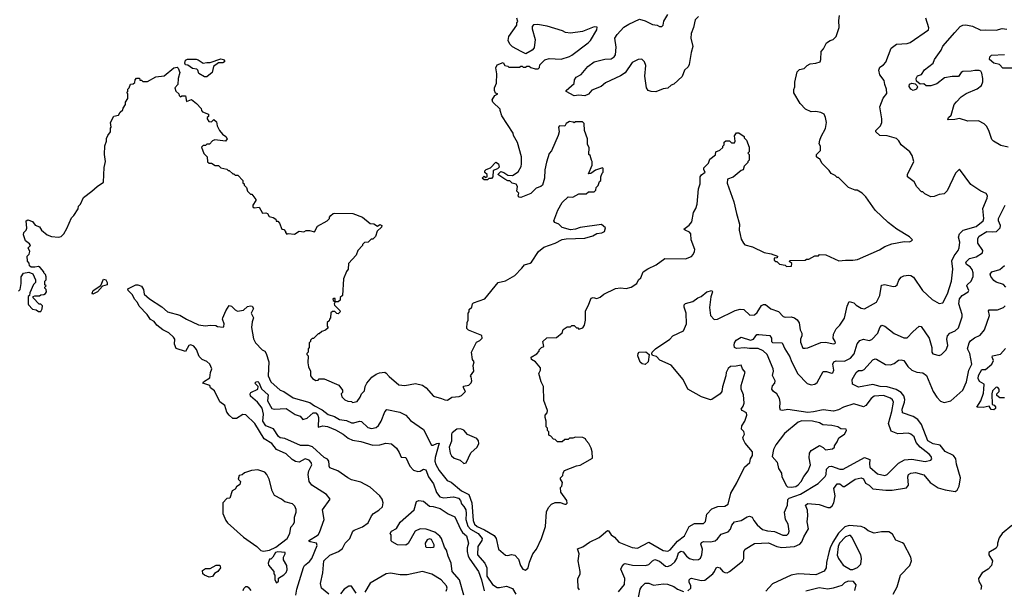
# Model space of a CAD drawing. Extents: x 2210602 to 2357277, y 510288 to 673808.
# Tile 440 of 464: x 2315397 to 2323704, y 657295 to 662101. Entities that reach past the tile are written whole.
import ezdxf

# ---------------------------------------------------------------- set-up
doc = ezdxf.new("R2010")
doc.units = 0

msp = doc.modelspace()

# ---------------------------------------------------------------- linework, layer by layer
at = {"layer": '0CON05XD'}
for points in [[(2318000.5, 658769.5), (2318051.8, 658751.8), (2318095, 658727.5), (2318155, 658718.9), (2318195, 658700), (2318215, 658698.6), (2318265, 658713.1), (2318282.1, 658712.1), (2318335, 658659.2), (2318365, 658650.8), (2318405, 658660), (2318423, 658677), (2318446, 658715), (2318476.4, 658793.6), (2318495, 658812.5), (2318605, 658789.2), (2318655, 658764), (2318695, 658720), (2318805, 658643.3), (2318872.5, 658512.5), (2318885, 658510.6), (2318915, 658525.5), (2318936.8, 658526.8), (2318902.5, 658407.5), (2318900.2, 658375), (2318907.7, 658347.7), (2318935, 658296.9), (2319002.5, 658212.5), (2319037.9, 658197.9), (2319125, 658125.6), (2319185, 658095.6), (2319211.8, 658025), (2319223.3, 657875), (2319233.2, 657845), (2319257.8, 657825), (2319318.1, 657798.1), (2319399.6, 657749.6), (2319415.7, 657725), (2319437.5, 657635), (2319495, 657582.5), (2319515, 657580), (2319545, 657590), (2319575, 657582.5), (2319605, 657550), (2319623.3, 657495), (2319642.5, 657465), (2319665, 657457.5), (2319687.5, 657475), (2319697.5, 657525), (2319726.7, 657595), (2319757.5, 657635), (2319798.8, 657725), (2319832, 657825), (2319841.7, 657948.3), (2319857.5, 657985), (2319885, 658012.5), (2319915, 658027.5), (2319956.4, 658026.4), (2319995, 658012.5), (2320007, 658013), (2320017, 658023), (2320012.5, 658045), (2319962.5, 658115), (2319960, 658155), (2319970, 658165), (2319977.5, 658195), (2319960, 658225), (2319960, 658235), (2319980, 658255), (2319983, 658277), (2319993.6, 658296.4), (2320095, 658337.5), (2320125, 658342.5), (2320228.3, 658401.7), (2320227.5, 658455), (2320217.5, 658485), (2320200, 658525), (2320175, 658550), (2320170, 658565), (2320147, 658577), (2320085, 658580), (2320065, 658570), (2320035, 658570), (2320025, 658560), (2319995, 658560), (2319975, 658540), (2319935, 658540), (2319915, 658560), (2319901.7, 658561.7), (2319878.3, 658588.3), (2319860, 658595), (2319860, 658625), (2319850, 658635), (2319850, 658655), (2319840, 658665), (2319840, 658715), (2319830, 658745), (2319830, 658765), (2319847, 658783), (2319850, 658805), (2319818.3, 658888.3), (2319817.5, 659005), (2319797.5, 659045), (2319777.5, 659115), (2319790, 659145), (2319790, 659165), (2319747.5, 659215), (2319714.1, 659234.1), (2319712.5, 659255), (2319759.3, 659280.7), (2319780, 659305), (2319780, 659315), (2319800, 659335), (2319820, 659345), (2319810, 659385), (2319843, 659417), (2319925, 659420), (2319975, 659460), (2319981.7, 659488.3), (2320015, 659510), (2320045, 659510), (2320055, 659520), (2320075, 659520), (2320095, 659500), (2320105, 659500), (2320115, 659490), (2320148.3, 659501.7), (2320162.5, 659525), (2320170, 659565), (2320170, 659645), (2320193.6, 659686.4), (2320218.8, 659751.2), (2320235, 659756.2), (2320265, 659750), (2320295, 659760), (2320323.9, 659786.1), (2320425, 659832.5), (2320465, 659840), (2320515, 659832.5), (2320556.4, 659843.6), (2320603.9, 659876.1), (2320617.5, 659905), (2320636.1, 659923.9), (2320657.5, 659975), (2320695, 660000), (2320766.1, 660033.9), (2320840, 660085), (2321015, 660084.2), (2321065, 660104.2), (2321079.7, 660120.3), (2321091.2, 660145), (2321091.7, 660161.7), (2321063, 660243), (2321058, 660295), (2321048.8, 660308.8), (2321010, 660325), (2321000, 660335), (2321045, 660367.5), (2321067.5, 660395), (2321082.5, 660475), (2321101.7, 660508.3), (2321112.5, 660545), (2321123, 660673), (2321137.5, 660715), (2321138.8, 660775), (2321148.3, 660791.7), (2321180, 660815), (2321167.5, 660835), (2321168.3, 660851.7), (2321208.3, 660891.7), (2321220, 660925), (2321268.3, 660961.7), (2321270, 660985), (2321305, 661000), (2321328.3, 661021.7), (2321330, 661035), (2321340, 661045), (2321341.7, 661068.3), (2321355, 661080), (2321385, 661080), (2321403, 661063), (2321427, 661063), (2321432.5, 661075), (2321428.3, 661121.7), (2321445, 661147.5), (2321465, 661147.5), (2321510, 661115), (2321510, 661105), (2321530, 661085), (2321552.5, 661025), (2321550, 660985), (2321540, 660975), (2321550, 660965), (2321550, 660915), (2321540, 660905), (2321540, 660895), (2321510, 660865), (2321500, 660835), (2321485, 660830), (2321416.1, 660773.9), (2321367.5, 660755), (2321366.7, 660723.3), (2321423.3, 660565), (2321443.3, 660465), (2321470, 660375), (2321467.5, 660325), (2321475, 660290), (2321485, 660250), (2321502.5, 660215), (2321515, 660202.5), (2321580, 660185), (2321678.3, 660138.3), (2321736.4, 660126.4), (2321790, 660105), (2321788.3, 660091.7), (2321761.7, 660088.3), (2321761.7, 660071.7), (2321775, 660060), (2321785, 660060), (2321808.3, 660038.3), (2321855, 660030), (2321865, 660020), (2321908.3, 660021.7), (2321910, 660045), (2321891.7, 660061.7), (2321895, 660070), (2322025, 660072.5), (2322035, 660080), (2322055, 660080), (2322105, 660110), (2322135, 660110), (2322145, 660120), (2322197, 660117), (2322307, 660067), (2322365, 660073.3), (2322425, 660071.2), (2322465, 660078.8), (2322651.7, 660158.3), (2322695, 660188.8), (2322755, 660211.2), (2322859.3, 660230.7), (2322903, 660227), (2322920, 660235), (2322930, 660245), (2322905, 660270), (2322797.5, 660335), (2322725, 660390), (2322615, 660493.3), (2322535, 660607.5), (2322505, 660637.5), (2322461.7, 660661.7), (2322445, 660662.5), (2322390, 660685), (2322305, 660770), (2322295, 660770), (2322277, 660787), (2322243.6, 660803.6), (2322225, 660830), (2322165, 660890), (2322148.3, 660928.3), (2322135, 660930), (2322120, 660945), (2322120, 660965), (2322151.7, 660998.3), (2322152.5, 661035), (2322142.5, 661055), (2322147.5, 661085), (2322157.5, 661115), (2322196.4, 661183.6), (2322203.3, 661235), (2322196.4, 661276.4), (2322183, 661303), (2322155, 661317.5), (2322115, 661327.5), (2322075, 661323.3), (2322027.5, 661345), (2321982.5, 661395), (2321927.5, 661485), (2321928.3, 661511.7), (2321937.5, 661535), (2321937.5, 661575), (2321955, 661660), (2321975, 661680), (2322015, 661690), (2322040, 661715), (2322065, 661727.5), (2322115, 661733.3), (2322150, 661745), (2322156.7, 661765), (2322158.3, 661831.7), (2322177.5, 661855), (2322202.5, 661905), (2322233.9, 661926.1), (2322260, 661935), (2322285, 661960), (2322310, 662035), (2322306.7, 662095), (2322313.3, 662136.7)], [(2321125, 662127.5), (2321095, 662100), (2321081.9, 662035), (2321062.5, 661985), (2321060, 661945), (2321075.6, 661875), (2321060.9, 661825), (2321045, 661723.3), (2321035.4, 661704.6), (2321006.9, 661675), (2320987.4, 661622.6), (2320915, 661556.2), (2320892.4, 661547.6), (2320865.9, 661524.1), (2320825, 661518), (2320765, 661494), (2320725, 661494.3), (2320698.8, 661505), (2320684.2, 661525), (2320670, 661625), (2320680.8, 661715), (2320668.8, 661745), (2320645, 661768), (2320615, 661765.6), (2320565, 661741.4), (2320505, 661654.3), (2320465, 661627.3), (2320340.5, 661569.5), (2320302.2, 661537.8), (2320224, 661506), (2320195, 661473.3), (2320165, 661458.6), (2320115, 661464.2), (2320075, 661458), (2320007.5, 661495), (2320007.5, 661505), (2320076.1, 661563.9), (2320076.7, 661595), (2320091.2, 661615), (2320135, 661638), (2320189.2, 661705), (2320243.9, 661746.1), (2320335, 661767.9), (2320387.9, 661772.1), (2320413.2, 661786.8), (2320424.3, 661805.7), (2320428.7, 661868.7), (2320418.5, 661945), (2320436.5, 661975), (2320495, 662037.3), (2320535, 662063.5), (2320625, 662104.4), (2320675, 662091.9), (2320735, 662060.6), (2320774.2, 662054.2), (2320795, 662044), (2320815, 662044), (2320826, 662055), (2320832.1, 662087.9), (2320866.1, 662143.9)], [(2316928.3, 661351.7), (2316930, 661335), (2316940, 661325), (2316990, 661305), (2316990, 661285), (2316980, 661275), (2316980, 661265), (2316991.7, 661241.7), (2317015, 661240), (2317035, 661260), (2317058.3, 661238.3), (2317062.5, 661205), (2317082.5, 661165), (2317107.5, 661135), (2317137.5, 661115), (2317146.7, 661095), (2317133, 661077), (2317043.3, 661086.7), (2317025, 661080), (2316998.3, 661051.7), (2316975, 661050), (2316965, 661040), (2316945, 661040), (2316930, 661025), (2316951.7, 660971.7), (2316980, 660945), (2316981.7, 660901.7), (2316995, 660890), (2317015, 660890), (2317045, 660870), (2317075, 660870), (2317095, 660850), (2317145, 660840), (2317155, 660830), (2317165, 660830), (2317195, 660800), (2317205, 660800), (2317215, 660790), (2317238.3, 660788.3), (2317280, 660745), (2317280, 660725), (2317290, 660715), (2317290, 660705), (2317310, 660685), (2317320, 660655), (2317345, 660630), (2317355, 660630), (2317390, 660585), (2317390, 660575), (2317363, 660537), (2317363.6, 660523.6), (2317375, 660512.5), (2317418.3, 660518.3), (2317445, 660467.5), (2317475, 660472.5), (2317486.4, 660466.4), (2317501.7, 660441.7), (2317535, 660432.5), (2317558.3, 660418.3), (2317561.7, 660401.7), (2317575, 660400), (2317590, 660385), (2317610, 660335), (2317625, 660330), (2317640, 660315), (2317640, 660305), (2317651.7, 660291.7), (2317662.5, 660297.5), (2317715, 660292.5), (2317753.6, 660316.4), (2317795, 660312.5), (2317815, 660322.5), (2317843, 660323), (2317885, 660310), (2317910.7, 660359.3), (2317990, 660405), (2318010, 660425), (2318010, 660435), (2318021.7, 660448.3), (2318043, 660467), (2318055, 660470), (2318207, 660467), (2318290, 660435), (2318353, 660383), (2318385, 660380), (2318415, 660360), (2318435, 660372.5), (2318452.5, 660365), (2318449.3, 660350.7), (2318413, 660317), (2318398.3, 660271.7), (2318375, 660250), (2318361.7, 660248.3), (2318337, 660223), (2318305, 660220), (2318290, 660205), (2318290, 660195), (2318250, 660155), (2318236.4, 660113.6), (2318170, 660045), (2318167.5, 659995), (2318153, 659977), (2318130, 659915), (2318120, 659775), (2318101.7, 659758.3), (2318100, 659735), (2318085, 659720), (2318060, 659720), (2318058.3, 659748.3), (2318045, 659750), (2318040, 659745), (2318041.7, 659731.7), (2318060, 659720), (2318050, 659705), (2318051.7, 659691.7), (2318098.3, 659648.3), (2318100, 659635), (2318085, 659620), (2318071.7, 659621.7), (2318055, 659640), (2318035, 659640), (2318021.7, 659628.3), (2318020, 659585), (2318010, 659575), (2318008.3, 659561.7), (2317990, 659545), (2317990, 659515), (2317998.3, 659501.7), (2317978.3, 659481.7), (2317945, 659470), (2317925, 659450), (2317915, 659450), (2317875, 659410), (2317865, 659410), (2317851.7, 659398.3), (2317850, 659385), (2317840, 659375), (2317840, 659335), (2317830, 659325), (2317830, 659295), (2317820, 659285), (2317820, 659275), (2317830, 659265), (2317827.5, 659205), (2317833, 659173), (2317850, 659135), (2317850, 659095), (2317867.5, 659075), (2317895, 659057.5), (2317915, 659060), (2317925, 659070), (2317965, 659070), (2318088.3, 659018.3), (2318120, 658975), (2318120, 658955), (2318110, 658945), (2318115, 658920), (2318140, 658895), (2318165, 658882.5), (2318195, 658880), (2318205, 658872.5), (2318245, 658880), (2318270, 658915), (2318280, 658945), (2318305, 658970), (2318312.5, 659005), (2318326.4, 659033.6), (2318367.5, 659085), (2318405, 659111.2), (2318433, 659123), (2318476.4, 659126.4), (2318489.5, 659119.5), (2318515, 659090), (2318595, 659021.2), (2318645, 659014), (2318735, 659032.5), (2318795, 659018.8), (2318826.7, 658995), (2318887.5, 658925), (2318956.4, 658906.4), (2318985, 658892.5), (2319005, 658890), (2319043, 658917), (2319105, 658922.5), (2319125, 658930), (2319157.5, 658965), (2319140, 658995), (2319141.7, 659008.3), (2319185, 659017.5), (2319205, 659037.5), (2319212.5, 659055), (2319207, 659087), (2319200, 659095), (2319227.5, 659135), (2319223.6, 659183.6), (2319232.5, 659215), (2319217.5, 659235), (2319207.5, 659295), (2319250.7, 659379.3), (2319280, 659395), (2319297.5, 659415), (2319295, 659437.5), (2319183, 659483), (2319170, 659495), (2319172.5, 659545), (2319180, 659565), (2319180, 659625), (2319190, 659635), (2319190, 659655), (2319212.5, 659675), (2319217.5, 659705), (2319226.4, 659713.6), (2319322.5, 659745), (2319435, 659882.5), (2319495, 659897.5), (2319575, 659943.3), (2319634.1, 660005.9), (2319656.4, 660033.6), (2319705, 660045.8), (2319715, 660054), (2319774.5, 660145.5), (2319818.3, 660181.7), (2319915, 660216.2), (2319973.6, 660246.4), (2320007, 660253), (2320165, 660257.5), (2320231.7, 660278.3), (2320265, 660297.5), (2320307, 660303), (2320330, 660315), (2320340, 660345), (2320305, 660372.5), (2320125, 660347.5), (2320087, 660333), (2320045, 660327.5), (2319975, 660347.5), (2319946.1, 660376.1), (2319910.7, 660390.7), (2319902.5, 660405), (2319936.4, 660493.6), (2319975, 660557.5), (2320025, 660607.5), (2320065, 660602.5), (2320115, 660632.5), (2320175, 660632.5), (2320195, 660647.5), (2320245, 660650), (2320258.3, 660661.7), (2320260, 660685), (2320278.3, 660701.7), (2320290, 660735), (2320300, 660745), (2320300, 660775), (2320310, 660805), (2320320, 660815), (2320320, 660845), (2320315, 660850), (2320255, 660831.2), (2320216.1, 660803.9), (2320195, 660800), (2320226.7, 660875), (2320227.5, 660905), (2320220, 660915), (2320210, 660955), (2320200, 660965), (2320201.7, 661021.7), (2320188.3, 661048.3), (2320187.5, 661095), (2320162.5, 661165), (2320160, 661225), (2320145, 661240), (2320085, 661240), (2320075, 661230), (2320067, 661237), (2320035, 661241.2), (2320007.5, 661225), (2319997, 661203), (2319950, 661205), (2319942.5, 661195), (2319947.5, 661155), (2319940, 661125), (2319882.5, 660995), (2319865, 660973.3), (2319841.7, 660898.3), (2319828, 660835), (2319823.3, 660765), (2319807.5, 660705), (2319795, 660692.5), (2319755, 660680), (2319710, 660635), (2319625, 660600), (2319610, 660605), (2319603.3, 660615), (2319607, 660637), (2319592.5, 660655), (2319596.2, 660695), (2319585, 660713.3), (2319553, 660723), (2319531.7, 660741.7), (2319515, 660742.5), (2319490, 660755), (2319430, 660795), (2319455, 660820), (2319481.7, 660811.7), (2319515, 660790), (2319555, 660787.5), (2319603, 660817), (2319626.4, 660863.6), (2319630, 660885), (2319630, 660945), (2319596.7, 661065), (2319562.5, 661125), (2319560, 661145), (2319465, 661290), (2319450, 661335), (2319450, 661345), (2319390, 661405), (2319383.3, 661425), (2319405, 661462.5), (2319430, 661475), (2319411.7, 661481.7), (2319402.5, 661505), (2319403.3, 661525), (2319420, 661565), (2319423.3, 661645), (2319413.3, 661695), (2319425, 661720), (2319475, 661740), (2319490, 661715), (2319515, 661710), (2319525, 661700), (2319615, 661700), (2319625, 661710), (2319635, 661710), (2319645, 661700), (2319665, 661700), (2319675, 661710), (2319695, 661710), (2319708.3, 661698.3), (2319745, 661686.7), (2319772.5, 661687.5), (2319781.7, 661698.3), (2319785, 661720), (2319828.3, 661761.7), (2319865, 661772.5), (2319965, 661767.5), (2320035, 661790), (2320055, 661802.5), (2320192.5, 661905), (2320212.5, 661925), (2320267.5, 662015), (2320268.3, 662038.3), (2320245, 662040), (2320145, 662002.5), (2320045, 661987.5), (2320003, 661993), (2319976.4, 662006.4), (2319846.4, 662046.4), (2319765, 662060), (2319733, 662057), (2319720, 662045), (2319720, 662025), (2319747, 661933), (2319737.5, 661865), (2319720, 661845), (2319666.4, 661813.6), (2319627, 661833), (2319555, 661872.5), (2319532.5, 661895), (2319517.5, 661925), (2319525, 661960), (2319590, 662055), (2319590, 662075), (2319600, 662085), (2319590, 662115)], [(2322496.7, 659666.7), (2322525, 659662.5), (2322625, 659718.8), (2322654.3, 659775), (2322668, 659862), (2322695, 659867.1), (2322765, 659850.8), (2322785, 659852), (2322801.2, 659865), (2322815, 659902.5), (2322835, 659930), (2322855, 659940), (2322895, 659946.7), (2322915, 659942.5), (2322937.7, 659927.7), (2323013.3, 659815), (2323095, 659740.8), (2323155, 659706.7), (2323185, 659712.5), (2323225, 659787.5), (2323257.1, 659895), (2323270, 659995), (2323262, 660068), (2323280.8, 660109.2), (2323315.5, 660154.5), (2323321.9, 660175), (2323328.6, 660225), (2323317.5, 660265), (2323325.5, 660294.5), (2323356.7, 660325), (2323465, 660355.7), (2323524.2, 660405), (2323531.9, 660425), (2323523.1, 660506.9), (2323560, 660595), (2323562.5, 660615), (2323550, 660635), (2323505, 660653.3), (2323420.5, 660710.5), (2323325, 660840), (2323292.5, 660805), (2323223, 660657), (2323195, 660632.5), (2323155, 660627.5), (2323111.7, 660608.3), (2323085, 660607.5), (2323033, 660633), (2323015, 660650), (2323005, 660650), (2322965, 660690), (2322943, 660733), (2322887.5, 660775), (2322887.5, 660795), (2322940, 660905), (2322926.7, 660955), (2322906.7, 660985), (2322832.5, 661045), (2322815, 661080), (2322795, 661097.5), (2322715, 661122.5), (2322655, 661123.3), (2322620, 661155), (2322620, 661165), (2322658.8, 661205), (2322670.8, 661235), (2322671.4, 661265), (2322654.3, 661365.7), (2322680.5, 661439.5), (2322711.7, 661478.3), (2322711.2, 661515), (2322695, 661553.3), (2322689.5, 661589.5), (2322653.8, 661635), (2322644.1, 661675.9), (2322655, 661700), (2322685, 661720), (2322705, 661742.5), (2322749.5, 661860.5), (2322795, 661896.2), (2322885, 661900), (2322910.5, 661909.5), (2323063.8, 662015), (2323068.1, 662031.9), (2323040.6, 662115)], [(2323735, 661026), (2323675, 661038.8), (2323612.5, 661075), (2323599.3, 661089.3), (2323573.3, 661165), (2323553.6, 661203.6), (2323535, 661223.3), (2323485, 661248), (2323395, 661246.2), (2323325, 661268.8), (2323285, 661258.5), (2323227.5, 661257.5), (2323233.6, 661276.4), (2323255.8, 661295), (2323280, 661385), (2323300.5, 661409.5), (2323340.5, 661449.5), (2323381.2, 661478.8), (2323475, 661516.7), (2323512.5, 661545), (2323523, 661577), (2323523.3, 661605), (2323515, 661650), (2323505, 661666.7), (2323493, 661673), (2323455, 661673.8), (2323424.3, 661665.7), (2323355, 661665.5), (2323340, 661655), (2323317.6, 661622.4), (2323265, 661621.9), (2323198.9, 661611.1), (2323135, 661561.2), (2323085, 661544), (2323045, 661542.5), (2323025, 661560), (2322995, 661557.5), (2322963, 661583), (2322960.6, 661605), (2322972.1, 661627.9), (2323005, 661640), (2323030.7, 661679.3), (2323102.5, 661735), (2323113.9, 661766.1), (2323170, 661845), (2323185, 661877.5), (2323286.4, 661993.6), (2323330, 662045), (2323354, 662056), (2323378.8, 662058.8), (2323435, 662045.7), (2323505, 662012.9), (2323545, 662016.9), (2323635, 662012.5), (2323685, 662027.5), (2323725, 662020)], [(2323775, 661692.5), (2323692.7, 661692.7), (2323662.2, 661722.2), (2323615, 661735.4), (2323580, 661765), (2323582.3, 661787.7), (2323595, 661802), (2323705, 661807.1)], [(2316975, 661620), (2316955, 661620), (2316908, 661648), (2316901.2, 661675), (2316892.5, 661685), (2316855, 661688.8), (2316815, 661717.5), (2316795, 661720), (2316790, 661735), (2316795, 661760), (2316813, 661767), (2316885, 661769.1), (2316903.3, 661763.3), (2316945, 661733.3), (2316975, 661741.4), (2317005, 661741.4), (2317095, 661770.8), (2317116.8, 661766.8), (2317126.2, 661755), (2317124, 661745), (2317112.2, 661737.8), (2317075, 661736.2), (2317031.2, 661705), (2317020, 661655), (2316975, 661620)], [(2315388.3, 659811.7), (2315400, 659825), (2315410, 659875), (2315408.3, 659931.7), (2315428.3, 659961.7), (2315475, 659970), (2315508.3, 659958.3), (2315530, 659905), (2315530, 659885), (2315513, 659867), (2315483, 659797), (2315480, 659775), (2315470, 659765), (2315467.5, 659705), (2315472.5, 659695), (2315505, 659657.5), (2315535, 659652.5), (2315555, 659640), (2315575, 659640), (2315587, 659663), (2315588.3, 659688.3), (2315575, 659700), (2315561.7, 659701.7), (2315510, 659755), (2315510, 659765), (2315525, 659772.5), (2315565, 659770), (2315575, 659780), (2315601.7, 659781.7), (2315615, 659790), (2315622.5, 659805), (2315620, 659825), (2315610, 659835), (2315610, 659845), (2315620, 659855), (2315610, 659865), (2315610, 659895), (2315620, 659905), (2315621.7, 659931.7), (2315615, 659950), (2315600, 659965), (2315600, 659975), (2315569.3, 660009.3), (2315555, 660020), (2315525, 660012.5), (2315493, 660013), (2315480, 660025), (2315478.3, 660048.3), (2315463, 660063), (2315460, 660105), (2315477, 660123), (2315482.5, 660145), (2315470, 660175), (2315487.5, 660195), (2315479.3, 660209.3), (2315446.7, 660235), (2315430, 660285), (2315432.5, 660305), (2315452.5, 660325), (2315456.4, 660343.6), (2315452.5, 660405), (2315465, 660412.5), (2315505, 660397.5), (2315527, 660367), (2315563.8, 660353.8), (2315582.5, 660325), (2315630, 660285), (2315665, 660272.5), (2315725, 660267.5), (2315747, 660273), (2315770, 660295), (2315795, 660340), (2315835, 660430), (2315855, 660450), (2315890, 660505), (2315893, 660527), (2315910, 660545), (2315935, 660600), (2316006.4, 660653.6), (2316050, 660695), (2316105, 660730), (2316110.8, 660855), (2316120, 660905), (2316112, 660965), (2316114.1, 661035.9), (2316130, 661075), (2316130.7, 661099.3), (2316140, 661125), (2316162.5, 661155), (2316162.5, 661185), (2316170, 661195), (2316163.3, 661235), (2316191.7, 661288.3), (2316230, 661295), (2316245, 661320), (2316268.3, 661341.7), (2316270, 661355), (2316290, 661385), (2316290, 661405), (2316310, 661435), (2316310, 661475), (2316300, 661485), (2316310, 661495), (2316310, 661515), (2316320, 661525), (2316331.7, 661558.3), (2316355, 661560), (2316368.3, 661571.7), (2316370, 661595), (2316381.7, 661608.3), (2316408.3, 661608.3), (2316411.7, 661591.7), (2316425, 661590), (2316435, 661580), (2316475, 661580), (2316545, 661620), (2316615, 661627.5), (2316696.7, 661695), (2316725, 661701.2), (2316735, 661692.5), (2316748.8, 661655), (2316733.3, 661605), (2316732.5, 661555), (2316706.7, 661525), (2316715, 661497.5), (2316740, 661475), (2316741.7, 661461.7), (2316755, 661450), (2316765, 661460), (2316795, 661460), (2316805, 661410), (2316847, 661427), (2316890, 661395), (2316928.3, 661351.7)], [(2322935, 661504), (2322915, 661513.8), (2322901.7, 661538.3), (2322903.7, 661556.3), (2322925, 661565.6), (2322950.5, 661560.5), (2322966.4, 661546.4), (2322970, 661535), (2322962.5, 661515), (2322935, 661504)], [(2319345, 660750), (2319315, 660750), (2319300, 660765), (2319315, 660780), (2319325, 660770), (2319340, 660775), (2319340, 660795), (2319321.7, 660811.7), (2319320, 660825), (2319331.7, 660838.3), (2319368.3, 660851.7), (2319415, 660900), (2319437.5, 660885), (2319441.7, 660858.3), (2319427, 660843), (2319391.7, 660828.3), (2319390, 660775), (2319378.3, 660761.7), (2319355, 660760), (2319345, 660750)], [(2322931.7, 659468.3), (2322985, 659516.7), (2323001.7, 659511.7), (2323068.8, 659415), (2323093.3, 659335), (2323092.5, 659295), (2323101.7, 659281.7), (2323155, 659267.5), (2323173, 659277), (2323212.5, 659315), (2323227.3, 659352.7), (2323218, 659405), (2323225.7, 659434.3), (2323243.8, 659455), (2323290, 659475), (2323318.3, 659501.7), (2323349.2, 659595), (2323349.2, 659615), (2323319.5, 659705), (2323325.7, 659745), (2323347.2, 659772.8), (2323400, 659805), (2323403.6, 659816.4), (2323388, 659855), (2323390, 659865), (2323424, 659895), (2323440, 659935), (2323442.2, 659965), (2323433.4, 659993.4), (2323415.6, 660015.6), (2323384, 660035), (2323378, 660055), (2323408.8, 660085), (2323465, 660100.6), (2323520, 660135), (2323522.5, 660155), (2323481.4, 660215), (2323481.4, 660255), (2323491.4, 660275), (2323555, 660313.3), (2323602, 660312), (2323638, 660315), (2323670, 660345), (2323670.6, 660365), (2323655.6, 660405), (2323655.6, 660425), (2323712.3, 660535)], [(2323715.8, 659845), (2323696.4, 659866.4), (2323635.6, 659885.6), (2323615, 659901.2), (2323590, 659935), (2323583.3, 659955), (2323597.5, 659975), (2323665.3, 659994.7), (2323705, 660027.5)], [(2316015, 659784), (2316008.8, 659795), (2316016.2, 659815), (2316082, 659858), (2316105, 659912.5), (2316125, 659906.2), (2316135.6, 659885), (2316136.4, 659863.6), (2316095.9, 659854.1), (2316053.3, 659805), (2316015, 659784)], [(2317726.9, 657245), (2317734.3, 657295), (2317791.4, 657478.6), (2317800, 657495), (2317841.2, 657528.8), (2317861.5, 657555), (2317905.6, 657665), (2317901.2, 657685), (2317847.5, 657695), (2317832.5, 657705), (2317914.2, 657755), (2317927.5, 657775), (2317965.8, 657885), (2317951.2, 657965), (2318017.5, 658055), (2317986.7, 658095), (2317861.2, 658175), (2317838, 658205), (2317830, 658265), (2317835.8, 658295), (2317862.5, 658345), (2317856, 658365), (2317840, 658385), (2317805, 658395.8), (2317755, 658368.9), (2317725, 658373.5), (2317695, 658390.5), (2317645, 658438.9), (2317563.8, 658473.8), (2317524.3, 658525), (2317460, 658565), (2317382.1, 658695), (2317305, 658768.5), (2317280, 658770), (2317225, 658737.5), (2317195, 658737.5), (2317164.1, 658764.1), (2317145, 658790), (2317126.7, 658845), (2317085, 658877.5), (2317039.6, 658969.6), (2317007.5, 658995), (2317000, 659015), (2316942.5, 659035), (2316947.5, 659045), (2317001.8, 659078.2), (2317005.5, 659124.5), (2317018, 659155), (2317001.4, 659195), (2316976, 659216), (2316935.8, 659235), (2316910, 659260), (2316889.2, 659319.2), (2316865, 659346.2), (2316840.9, 659359.1), (2316825, 659352.9), (2316795, 659302), (2316717.1, 659327.1), (2316704.1, 659364.1), (2316706.2, 659405), (2316695, 659423.3), (2316655, 659460), (2316603.7, 659483.7), (2316554.3, 659524.3), (2316531.2, 659555), (2316501.8, 659571.8), (2316472.5, 659615), (2316406.2, 659685), (2316390, 659715), (2316365, 659742.5), (2316348.8, 659778.8), (2316312, 659815), (2316310.8, 659829.2), (2316377, 659863), (2316395, 659864.2), (2316423.8, 659853.8), (2316442.5, 659825), (2316447.5, 659785), (2316493.3, 659745), (2316595, 659678.1), (2316645, 659636.9), (2316748.3, 659608.3), (2316805, 659573.3), (2316905, 659527.5), (2316965, 659518.1), (2317005, 659524), (2317050.7, 659520.7), (2317065, 659513.3), (2317115, 659507.5), (2317118.3, 659511.7), (2317123.3, 659535), (2317108.8, 659575), (2317111.2, 659585), (2317136.2, 659645), (2317165, 659690), (2317184, 659684), (2317215, 659652.5), (2317235, 659643.3), (2317285, 659651.2), (2317319.7, 659680.3), (2317345, 659688), (2317357.5, 659685), (2317370, 659665), (2317348.6, 659625), (2317368.6, 659585), (2317357.6, 659552.4), (2317353.5, 659505), (2317368.8, 659408.8), (2317386.2, 659375), (2317443.3, 659315), (2317465, 659303.8), (2317476.9, 659285), (2317497.8, 659215), (2317492.9, 659095), (2317514.6, 659044.6), (2317595, 658974.2), (2317625, 658964), (2317705, 658910.8), (2317845, 658871.1), (2317883.4, 658843.4), (2317949.6, 658809.6), (2318000.5, 658769.5)], [(2320120.7, 657290.7), (2320108.3, 657308.3), (2320107, 657383), (2320126.7, 657425), (2320126.7, 657445), (2320110, 657535), (2320116.4, 657593.6), (2320103.6, 657636.4), (2320147.7, 657652.3), (2320205, 657692.5), (2320285, 657732.5), (2320355, 657792.5), (2320365, 657787.5), (2320386, 657755), (2320414.5, 657734.5), (2320452.8, 657692.8), (2320565, 657647.5), (2320608.3, 657641.7), (2320705, 657693.8), (2320825, 657621.9), (2320865, 657617.1), (2320885, 657627.5), (2320947.7, 657702.3), (2321005.6, 657745), (2321044.4, 657825), (2321090.8, 657849.2), (2321165, 657849.2), (2321182.1, 657867.9), (2321195, 657928), (2321235, 657972.9), (2321287.3, 657992.7), (2321345, 657996.2), (2321375, 658012.5), (2321396.7, 658105), (2321447.7, 658192.3), (2321512.5, 658325), (2321557.5, 658365), (2321563, 658397), (2321580, 658425), (2321580, 658455), (2321517, 658527), (2321502.5, 658555), (2321497.5, 658575), (2321512.5, 658605), (2321506.1, 658626.1), (2321487, 658647), (2321490, 658675), (2321515.9, 658714.1), (2321532.5, 658765), (2321530, 658785), (2321493, 658803), (2321482.5, 658815), (2321500.7, 658839.3), (2321508, 658865), (2321503.1, 658935), (2321484.3, 658985), (2321483.1, 659015), (2321516.7, 659126.7), (2321496.4, 659156.4), (2321485, 659186.7), (2321443, 659177), (2321394.2, 659175.8), (2321375, 659157.5), (2321356.7, 659125), (2321353.8, 659095), (2321327.5, 659002.5), (2321321.2, 658965), (2321306.2, 658945), (2321235, 658896.2), (2321223.9, 658893.9), (2321148.3, 658918.3), (2321035, 658982.5), (2320995.8, 659065.8), (2320893.3, 659185), (2320797.7, 659227.7), (2320768.3, 659258.3), (2320737, 659267), (2320730.7, 659280.7), (2320733.9, 659296.1), (2320760, 659325), (2320882.5, 659405), (2320907.5, 659435), (2320996.7, 659475), (2321023.3, 659535), (2321020, 659625), (2321003.6, 659676.4), (2321003.8, 659695), (2321014.2, 659705.8), (2321076.1, 659723.9), (2321117.5, 659755), (2321145, 659766.7), (2321195, 659806.2), (2321235, 659817.5), (2321241.2, 659805), (2321227.8, 659762.2), (2321217.9, 659672.1), (2321225.8, 659605), (2321255, 659572), (2321285, 659574), (2321432.3, 659647.7), (2321475, 659660), (2321506.1, 659656.1), (2321558.3, 659608.3), (2321595, 659610), (2321618.8, 659631.2), (2321655, 659690), (2321671.7, 659698.3), (2321688.3, 659698.3), (2321735, 659662.5), (2321798.7, 659638.7), (2321837.3, 659597.3), (2321855, 659592), (2321905, 659594.3), (2321933.3, 659585), (2321955, 659568.8), (2321972.1, 659542.1), (2321980.6, 659485), (2321996, 659455), (2321996.2, 659435), (2321984, 659405), (2321985, 659380), (2322005, 659330), (2322025, 659330), (2322045, 659332.5), (2322155, 659378), (2322195, 659380.6), (2322262.5, 659367.5), (2322275, 659370), (2322280, 659375), (2322277.5, 659385), (2322261.2, 659415), (2322262.7, 659447.3), (2322285.9, 659494.1), (2322315, 659523.3), (2322356.8, 659583.2), (2322378, 659685), (2322395, 659722.5), (2322435, 659712.5), (2322455, 659692.5), (2322496.7, 659666.7)], [(2322745, 659189.2), (2322775, 659201.4), (2322811.2, 659228.8), (2322835, 659232.5), (2322855, 659226.9), (2322890.8, 659175), (2322925, 659144.3), (2322965, 659126.9), (2323015, 659121.9), (2323048.6, 659098.6), (2323104.6, 658965), (2323134.6, 658915), (2323165, 658882.1), (2323195, 658871.6), (2323252.9, 658885), (2323354.5, 658975.5), (2323385, 659046.7), (2323405.3, 659144.7), (2323430, 659195), (2323414.2, 659284.2), (2323392.9, 659325), (2323406.2, 659375), (2323418.3, 659391.7), (2323452.9, 659417.1), (2323500.3, 659439.7), (2323536.9, 659485), (2323578, 659605), (2323571.2, 659645), (2323576.1, 659653.9), (2323645, 659653.3), (2323697.5, 659672.5), (2323712.4, 659687.6)], [(2320450, 657275), (2320500.8, 657335), (2320501.5, 657385), (2320469.4, 657465), (2320476.7, 657485), (2320495, 657507.5), (2320505, 657512.5), (2320568.1, 657498.1), (2320675.4, 657494.6), (2320704.5, 657505.5), (2320735, 657535.8), (2320755, 657546.9), (2320795, 657532.2), (2320845, 657490), (2320865, 657487.8), (2320895, 657500.5), (2320923.4, 657526.6), (2320941.3, 657555), (2320955, 657602), (2320975, 657617.1), (2320995, 657612), (2321023.4, 657573.4), (2321048.8, 657555), (2321085, 657544.5), (2321123.4, 657546.6), (2321141.3, 657558.7), (2321153.1, 657585), (2321157.1, 657635), (2321144.3, 657675), (2321150, 657690), (2321165, 657697.5), (2321225, 657694.3), (2321263.3, 657705), (2321285, 657722), (2321315, 657761.2), (2321375, 657781.2), (2321392.5, 657802.5), (2321406, 657835), (2321428.8, 657865), (2321485, 657875.7), (2321535, 657906), (2321555, 657911.2), (2321576.7, 657905), (2321591.2, 657875), (2321619.8, 657839.8), (2321665, 657798.6), (2321705, 657787.8), (2321765, 657783.6), (2321835, 657752.2), (2321867.9, 657752.1), (2321884, 657765), (2321887.5, 657785), (2321879.2, 657845), (2321858.6, 657885), (2321850.6, 657945), (2321874.2, 658005), (2321877.5, 658052.5), (2321888.8, 658065), (2321985, 658096.9), (2322132.7, 658187.3), (2322193.1, 658246.9), (2322201.1, 658265), (2322205, 658310), (2322225, 658330), (2322245, 658333.3), (2322315, 658309.5), (2322345, 658310), (2322525, 658406.2), (2322569.2, 658389.2), (2322567.1, 658355), (2322570.6, 658325), (2322635, 658270), (2322695, 658254), (2322715, 658263.8), (2322811.9, 658358.1), (2322862.1, 658387.9), (2322925, 658391.8), (2323036.8, 658373.2), (2323083.3, 658385), (2323091.2, 658395), (2323088, 658415), (2323071.2, 658435), (2322993.8, 658493.8), (2322960.6, 658535), (2322942.3, 658582.3), (2322915, 658603.3), (2322895, 658611.2), (2322805, 658608), (2322749.2, 658629.2), (2322725.6, 658695), (2322755.4, 658795), (2322768.9, 658875), (2322760.8, 658895), (2322745, 658908.6), (2322685, 658930.5), (2322605.8, 658924.2), (2322581.2, 658905), (2322535, 658846.2), (2322515, 658833.8), (2322435, 658860.5), (2322347.3, 658832.7), (2322305, 658809.2), (2322262.6, 658797.4), (2322175, 658810), (2322095, 658791.2), (2322045, 658788.2), (2321877.3, 658812.7), (2321833.6, 658803.6), (2321815, 658807.5), (2321810, 658825), (2321814, 658875), (2321805.8, 658905), (2321783.8, 658945), (2321757.5, 658965), (2321743.8, 658985), (2321749.3, 659010.7), (2321768.8, 659035), (2321770, 659055), (2321749.3, 659099.3), (2321756.2, 659135), (2321753.8, 659155), (2321702, 659275), (2321668.5, 659308.5), (2321627.9, 659327.9), (2321555, 659325.8), (2321515, 659331.4), (2321445.6, 659325.6), (2321428.8, 659335), (2321424, 659354), (2321427.5, 659375), (2321441.8, 659398.2), (2321485, 659422.5), (2321563.6, 659396.4), (2321587.5, 659405), (2321616.2, 659443.8), (2321634.2, 659445.8), (2321725, 659436.2), (2321738.8, 659415), (2321740, 659385), (2321748.3, 659378.3), (2321830, 659375), (2321850.8, 659325), (2321895, 659256), (2321907.4, 659217.4), (2321963.2, 659113.2), (2322040.6, 659030.6), (2322075, 659020.4), (2322104.6, 659025.4), (2322125, 659040.8), (2322175, 659133.3), (2322205, 659134), (2322245, 659118), (2322257.7, 659122.3), (2322265.8, 659145), (2322258, 659195), (2322264.2, 659215.8), (2322285, 659222), (2322355, 659221.1), (2322407.5, 659245), (2322437.2, 659282.8), (2322463.8, 659365), (2322486, 659394), (2322515, 659406), (2322565, 659393.8), (2322585, 659403.8), (2322636.7, 659455), (2322653.3, 659505), (2322670, 659525), (2322695, 659516.7), (2322774.3, 659454.3), (2322857, 659417), (2322885, 659417.5), (2322931.7, 659468.3)], [(2320675, 659192.9), (2320647.5, 659197.5), (2320632.5, 659212.5), (2320612.5, 659265), (2320614, 659286), (2320624.1, 659295.9), (2320678.3, 659298.3), (2320707.5, 659275), (2320699.2, 659215), (2320675, 659192.9)], [(2323705, 658910), (2323665, 658910), (2323641.7, 658931.7), (2323640, 658945), (2323660, 658965), (2323660, 658985), (2323648.3, 658998.3), (2323635, 659000), (2323605, 658970), (2323597.5, 658945), (2323600, 658855), (2323618.3, 658848.3), (2323630, 658835), (2323628.3, 658821.7), (2323615, 658810), (2323591.7, 658811.7), (2323575, 658840), (2323525, 658830), (2323473, 658833), (2323506.7, 658885), (2323529.3, 658950.7), (2323531.2, 658985), (2323532.5, 659025), (2323495, 659047.5), (2323484, 659075), (2323485, 659100), (2323515, 659150), (2323545, 659150), (2323597.5, 659195), (2323612.5, 659225), (2323601.2, 659255), (2323604.3, 659265.7), (2323670.7, 659279.3), (2323713.6, 659326.4)], [(2321035, 657282.2), (2321058.1, 657305), (2321058.6, 657325), (2321045.8, 657355), (2321046.2, 657375), (2321055, 657387.5), (2321065, 657390), (2321145, 657370), (2321177.3, 657372.7), (2321244.6, 657425), (2321260, 657445), (2321272.6, 657477.4), (2321285, 657482), (2321303.3, 657475), (2321330, 657445), (2321345, 657437.5), (2321365, 657434.3), (2321385, 657444.2), (2321495, 657531.2), (2321506, 657555), (2321506.4, 657613.6), (2321516.7, 657635), (2321595, 657682.5), (2321715, 657686.9), (2321785, 657655.7), (2321826.4, 657646.4), (2321935, 657655.5), (2321978.6, 657675), (2321995, 657694.3), (2322012.4, 657737.6), (2322052, 657805), (2322041.1, 657865), (2322047.3, 657915), (2322044.2, 657964.2), (2322026.7, 658005), (2322045, 658020), (2322141.9, 658011.9), (2322215, 657984.4), (2322235, 657986.7), (2322251.5, 657998.5), (2322266.4, 658025), (2322276, 658085), (2322266.7, 658145), (2322295, 658183.8), (2322315, 658183.8), (2322345, 658162.5), (2322355, 658162.5), (2322445, 658224.2), (2322495, 658236.2), (2322515, 658226.7), (2322531.9, 658191.9), (2322565, 658173.8), (2322595, 658142.5), (2322705, 658130.9), (2322758.3, 658131.7), (2322878.3, 658151.7), (2322895.9, 658174.1), (2322891.2, 658245), (2322896.2, 658263.8), (2322915, 658276.2), (2322955, 658281.2), (2323025, 658261.2), (2323077.4, 658197.4), (2323145, 658151.5), (2323204.1, 658134.1), (2323289.8, 658120.2), (2323305, 658131.4), (2323322.5, 658165), (2323335.3, 658235), (2323300.3, 658349.7), (2323295.6, 658395), (2323275, 658422.9), (2323205, 658459.2), (2323162.1, 658512.1), (2323102.8, 658522.8), (2323057.6, 658547.6), (2323005.4, 658685), (2322975, 658727.8), (2322935, 658754.5), (2322843.9, 658783.9), (2322842.9, 658815), (2322862.7, 658875), (2322863.8, 658896.2), (2322857.2, 658927.2), (2322834.4, 658955), (2322790.2, 658980.2), (2322715, 659003.6), (2322655.5, 659005.5), (2322595, 659022.9), (2322475, 659000), (2322422.5, 659025), (2322420, 659065), (2322454.5, 659125.5), (2322475, 659140.6), (2322505, 659142.5), (2322520.3, 659149.7), (2322595, 659232.5), (2322615, 659240), (2322625, 659237.5), (2322702.7, 659192.7), (2322745, 659189.2)], [(2318004.6, 657254.6), (2317944.2, 657305), (2317934.2, 657345), (2317954.2, 657435), (2317963.8, 657536.2), (2318015, 657584.3), (2318087.5, 657615), (2318119.3, 657640.7), (2318142.5, 657685), (2318182.5, 657725), (2318206.7, 657785), (2318217.5, 657795), (2318288.6, 657821.4), (2318338.1, 657855), (2318365.8, 657914.2), (2318382, 657935), (2318426.8, 657963.2), (2318457.9, 657992.1), (2318464.5, 658025), (2318455.4, 658055), (2318436.2, 658085), (2318355, 658158.2), (2318275, 658198.2), (2318195, 658220), (2318164.4, 658234.4), (2318080, 658295), (2318015, 658320), (2318006.7, 658335), (2318008.8, 658345), (2318004.3, 658375), (2317992.6, 658392.6), (2317965, 658408.5), (2317867.2, 658497.2), (2317835, 658509.1), (2317767.3, 658507.3), (2317635, 658568.1), (2317593.3, 658573.3), (2317579.4, 658585), (2317539.6, 658649.6), (2317474.7, 658674.7), (2317449.1, 658715), (2317454.2, 658774.2), (2317442.7, 658822.7), (2317402.7, 658872.7), (2317343.3, 658925), (2317341.2, 658945), (2317347.5, 658955), (2317407.5, 658985), (2317410, 659005), (2317380, 659035), (2317393, 659047), (2317405, 659047.5), (2317415, 659040), (2317437.7, 658987.7), (2317493.1, 658935), (2317488.6, 658885), (2317525, 658821.2), (2317545, 658816), (2317645, 658821.9), (2317720.2, 658770.2), (2317764, 658755), (2317785, 658728.9), (2317822.2, 658737.8), (2317871.8, 658785), (2317895, 658785.3), (2317913.4, 658765), (2317919.1, 658745), (2317915, 658662.5), (2317955, 658674.5), (2317995, 658669.5), (2318060.6, 658640.6), (2318125, 658604.3), (2318169.1, 658569.1), (2318205, 658552.2), (2318275, 658542.2), (2318375, 658510.6), (2318435, 658513.1), (2318485, 658528.8), (2318535, 658522.5), (2318576.7, 658485), (2318599.5, 658449.5), (2318615, 658410), (2318655.9, 658405.9), (2318689.2, 658335), (2318720.8, 658300.8), (2318755, 658290), (2318777.1, 658292.9), (2318805, 658307.5), (2318822.7, 658302.7), (2318845.8, 658245), (2318886.9, 658185), (2318912.6, 658112.6), (2318941.2, 658075), (2318975, 658065.7), (2319057.5, 658075), (2319098.8, 658065), (2319115.5, 658044.5), (2319124.5, 658015), (2319145, 657994.4), (2319160, 657965), (2319164.7, 657935), (2319159.7, 657885), (2319177.5, 657827.5), (2319201.7, 657801.7), (2319266.4, 657765), (2319297.5, 657725), (2319295, 657706.2), (2319260.8, 657655), (2319260, 657585), (2319322.5, 657515), (2319336.9, 657475), (2319336.8, 657405), (2319386.9, 657335), (2319425, 657311.5), (2319445, 657310), (2319505, 657321.9), (2319555, 657301.9), (2319583.9, 657253.9)], [(2321905, 658155.6), (2321945, 658163.5), (2321964.4, 658175.6), (2321990, 658205), (2322012.7, 658247.3), (2322050, 658295), (2322068.8, 658345), (2322056.7, 658405), (2322060, 658445), (2322073.3, 658465), (2322145, 658507.5), (2322175, 658492.5), (2322195, 658472.5), (2322255, 658480), (2322270, 658495), (2322270, 658505), (2322295, 658540), (2322307, 658573), (2322356.1, 658603.9), (2322372.5, 658635), (2322370, 658645), (2322325, 658650), (2322300, 658665), (2322247.7, 658677.7), (2322171.7, 658681.7), (2322145, 658700), (2322084.2, 658714.2), (2321995, 658716.5), (2321964.3, 658705), (2321848.9, 658611.1), (2321776, 658515), (2321756.7, 658475), (2321746.7, 658415), (2321787.7, 658367.7), (2321800, 658315), (2321823.3, 658275), (2321828, 658245), (2321865, 658168.8), (2321875, 658160.6), (2321905, 658155.6)], [(2319145, 658357.5), (2319165, 658362.5), (2319202.7, 658447.3), (2319257.5, 658495), (2319270, 658525), (2319267, 658547), (2319255, 658567.5), (2319175, 658600), (2319145, 658637.5), (2319115, 658650), (2319085, 658646.2), (2319045, 658616), (2319038.8, 658605), (2319039.2, 658545), (2319020, 658495), (2319027.5, 658445), (2319040.7, 658420.7), (2319061.7, 658401.7), (2319113.6, 658383.6), (2319145, 658357.5)], [(2317455, 657616.2), (2317505, 657624.2), (2317558.7, 657651.3), (2317652.5, 657725), (2317677.5, 657765), (2317685, 657820), (2317707.5, 657845), (2317716.7, 657865), (2317716.7, 657905), (2317730, 657945), (2317729.3, 657969.3), (2317717, 657997), (2317700, 658015), (2317635, 658033.3), (2317605, 658056.7), (2317547, 658087), (2317527.5, 658125), (2317502.5, 658225), (2317482.5, 658265), (2317465, 658282.5), (2317405, 658303.3), (2317353.6, 658296.4), (2317293, 658277), (2317275, 658260), (2317250, 658255), (2317240, 658225), (2317260, 658205), (2317255, 658180), (2317225, 658160), (2317215, 658140), (2317190, 658125), (2317170, 658065), (2317145, 658060), (2317110, 658025), (2317110, 657935), (2317136.2, 657875), (2317151.2, 657855), (2317286.2, 657735), (2317396.7, 657655), (2317431.7, 657621.7), (2317455, 657616.2)], [(2319143.4, 657246.6), (2319106.8, 657375), (2319045.3, 657445.3), (2319036.3, 657516.3), (2319011.5, 657575), (2318999.2, 657625), (2318981.9, 657651.9), (2318954.8, 657724.8), (2318942.4, 657742.4), (2318898.1, 657778.1), (2318825, 657801.8), (2318775, 657805.4), (2318734.7, 657785.3), (2318675, 657681.2), (2318655, 657668), (2318585, 657670), (2318540, 657695), (2318530, 657705), (2318530, 657755), (2318522.5, 657765), (2318532.5, 657785), (2318575, 657807.5), (2318607.9, 657862.1), (2318724, 657966), (2318745, 658036.2), (2318765, 658043.3), (2318805, 658040), (2318855, 657996.7), (2318885, 657994.2), (2318945, 657976.5), (2319011.4, 657931.4), (2319067.2, 657907.2), (2319118.1, 657798.1), (2319133.7, 657773.6), (2319165.7, 657745), (2319183.1, 657685), (2319172.1, 657645), (2319173, 657613), (2319180.5, 657575), (2319195, 657550.6), (2319268.5, 657445), (2319292.7, 657375), (2319315, 657281.2)], [(2322766.2, 657255), (2322798.8, 657315), (2322826.7, 657415), (2322906.2, 657495), (2322921.2, 657535), (2322916, 657565), (2322855, 657677.5), (2322845, 657686.7), (2322788.3, 657708.3), (2322759.1, 657759.1), (2322730.3, 657780.3), (2322668.8, 657781.2), (2322605, 657770), (2322555, 657788.2), (2322522.9, 657815), (2322496, 657825), (2322396.1, 657833.9), (2322358.9, 657821.1), (2322305, 657769.1), (2322256, 657694), (2322233.3, 657645), (2322224.6, 657604.6), (2322202.6, 657522.6), (2322201.1, 657475), (2322182.8, 657447.2), (2322115, 657418.5), (2321965, 657424.6), (2321906.3, 657413.6), (2321748.6, 657341.4), (2321691.7, 657278.3)], [(2323765.9, 657834.1), (2323685, 657766.7), (2323660.5, 657729.5), (2323646.7, 657685), (2323646.7, 657665), (2323635, 657642.5), (2323572.5, 657605), (2323573.8, 657585), (2323604.4, 657535), (2323595, 657496.2), (2323567.5, 657465), (2323516.4, 657433.6), (2323485.7, 657385), (2323488.6, 657365), (2323511.4, 657325), (2323506.2, 657293.8)], [(2318865, 657646.7), (2318885, 657650), (2318893.6, 657656.4), (2318895, 657670), (2318870, 657715), (2318855, 657720), (2318835, 657712.5), (2318816.7, 657685), (2318820, 657655), (2318825, 657650), (2318865, 657646.7)], [(2322425, 657462.5), (2322465, 657480), (2322493, 657507), (2322500, 657555), (2322493.8, 657585), (2322418, 657735), (2322405, 657748.8), (2322395, 657750), (2322365, 657737.1), (2322313.6, 657685), (2322302.3, 657655), (2322293.4, 657583.4), (2322304.2, 657555), (2322345, 657500), (2322405, 657462.5), (2322425, 657462.5)], [(2317565, 657350), (2317580, 657365), (2317581.7, 657388.3), (2317625, 657417.5), (2317645, 657437.5), (2317655, 657460), (2317650, 657495), (2317622.5, 657545), (2317622.5, 657565), (2317637.5, 657595), (2317636.7, 657606.7), (2317575, 657610), (2317554.2, 657605.8), (2317533, 657567), (2317515, 657550), (2317505, 657550), (2317493, 657517), (2317495, 657500), (2317540, 657445), (2317540, 657425), (2317550, 657415), (2317550, 657375), (2317565, 657350)], [(2316995, 657397.5), (2316955, 657413.3), (2316942.5, 657425), (2316940, 657455), (2316965, 657470), (2317005, 657470), (2317055, 657497.5), (2317085, 657500), (2317090, 657475), (2317067.5, 657445), (2317040.7, 657429.3), (2317025, 657403.3), (2316995, 657397.5)], [(2318995, 657280), (2319002.5, 657305), (2318997.5, 657325), (2318953.9, 657373.9), (2318875, 657423.3), (2318795, 657444), (2318665, 657416.7), (2318606.4, 657416.4), (2318525, 657430), (2318490, 657425), (2318355, 657346.7), (2318309.1, 657270.9)], [(2317282.5, 657285), (2317287, 657303), (2317305, 657317.5), (2317315, 657320), (2317325, 657312.5), (2317346, 657286)], [(2318235, 657263.3), (2318195, 657322.5), (2318175, 657322.5), (2318133.3, 657295), (2318103.8, 657256.2)], [(2320617.5, 657225), (2320631.2, 657295), (2320645, 657320), (2320675, 657346), (2320705, 657347.1), (2320745, 657329.2), (2320827.7, 657342.3), (2320862.9, 657337.1), (2320915, 657320), (2320947.3, 657297.3), (2320997.4, 657277.4)], [(2322443.3, 657285), (2322453, 657333), (2322431.7, 657361.7), (2322387, 657363), (2322355, 657350), (2322331.7, 657328.3), (2322260, 657305), (2322215, 657295.8), (2322142.5, 657307.5), (2322029.5, 657280.5)]]:
    msp.add_lwpolyline(points, dxfattribs=at)

doc.saveas('drawing.dxf')
